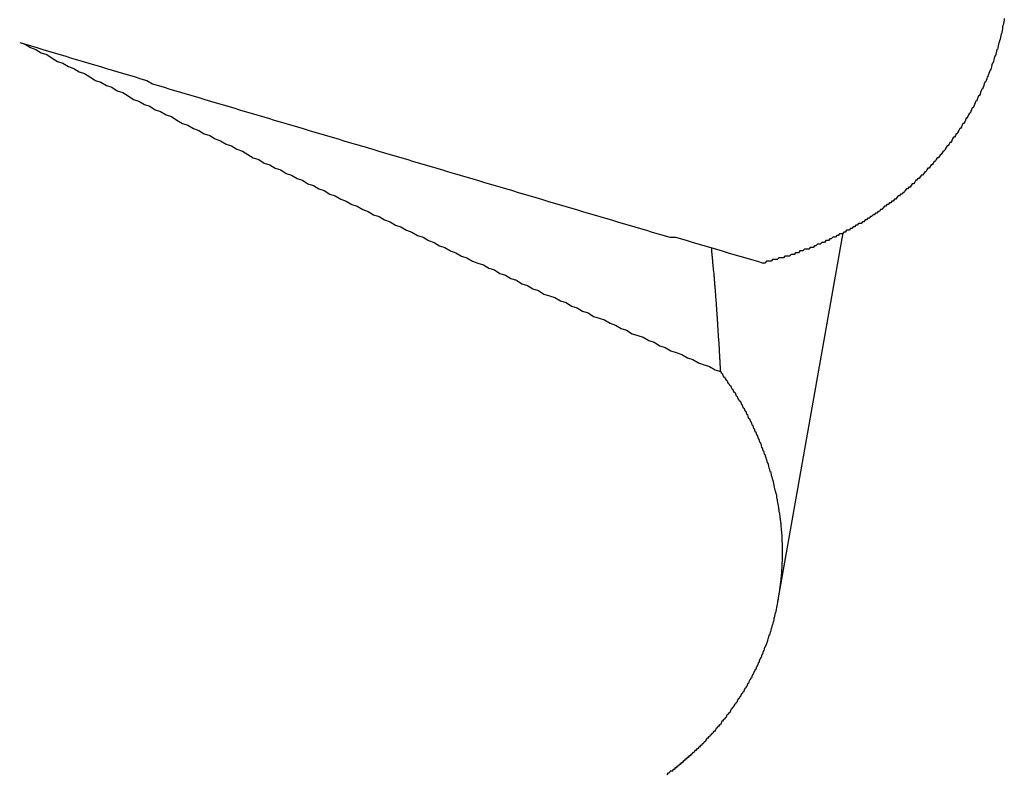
# Model space of a CAD drawing. Extents: x 1107 to 4046, y 937 to 3355.
# Tile 353 of 656: x 2155.38 to 2155.952, y 2651.668 to 2652.106. Entities that reach past the tile are written whole.
import ezdxf

# ---------------------------------------------------------------- set-up
doc = ezdxf.new("R2010")
doc.units = 0
doc.layers.add('KF_VIDA_L___C_REAR', color=7, linetype='CONTINUOUS')

# ---------------------------------------------------------------- blocks, each defined once
blk = doc.blocks.new('KF_VIDA_L___C_REAR')
at = {"layer": 'KF_VIDA_L___C_REAR'}
blk.add_line((-31.158519, 962.556566), (-31.120821, 962.769524), dxfattribs=at)
for points in [[(-31.0272, 962.894, 0), (-31.0273, 962.893, 0), (-31.0275, 962.892, 0), (-31.0277, 962.891, 0), (-31.0278, 962.89, 0), (-31.028, 962.89, 0), (-31.0282, 962.889, 0), (-31.0283, 962.888, 0), (-31.0285, 962.887, 0), (-31.0287, 962.886, 0), (-31.0289, 962.885, 0), (-31.0291, 962.885, 0), (-31.0293, 962.884, 0), (-31.0295, 962.883, 0), (-31.0297, 962.882, 0), (-31.0299, 962.881, 0), (-31.0301, 962.88, 0), (-31.0303, 962.88, 0), (-31.0306, 962.879, 0), (-31.0308, 962.878, 0), (-31.031, 962.877, 0), (-31.0312, 962.876, 0), (-31.0315, 962.876, 0), (-31.0317, 962.875, 0), (-31.032, 962.874, 0), (-31.0322, 962.873, 0), (-31.0325, 962.872, 0), (-31.0327, 962.872, 0), (-31.033, 962.871, 0), (-31.0332, 962.87, 0), (-31.0335, 962.869, 0), (-31.0338, 962.868, 0), (-31.0341, 962.868, 0), (-31.0344, 962.867, 0), (-31.0346, 962.866, 0), (-31.0349, 962.865, 0), (-31.0352, 962.864, 0), (-31.0355, 962.864, 0), (-31.0358, 962.863, 0), (-31.0362, 962.862, 0), (-31.0365, 962.861, 0), (-31.0368, 962.86, 0), (-31.0371, 962.86, 0), (-31.0374, 962.859, 0), (-31.0378, 962.858, 0), (-31.0381, 962.857, 0), (-31.0385, 962.857, 0), (-31.0388, 962.856, 0), (-31.0391, 962.855, 0), (-31.0395, 962.854, 0), (-31.0399, 962.853, 0), (-31.0402, 962.853, 0), (-31.0406, 962.852, 0), (-31.041, 962.851, 0), (-31.0413, 962.85, 0), (-31.0417, 962.849, 0), (-31.0421, 962.849, 0), (-31.0425, 962.848, 0), (-31.0429, 962.847, 0), (-31.0433, 962.846, 0), (-31.0437, 962.846, 0), (-31.0441, 962.845, 0), (-31.0445, 962.844, 0), (-31.0449, 962.843, 0), (-31.0453, 962.842, 0), (-31.0458, 962.842, 0), (-31.0462, 962.841, 0), (-31.0466, 962.84, 0), (-31.0471, 962.839, 0), (-31.0475, 962.839, 0), (-31.048, 962.838, 0), (-31.0484, 962.837, 0), (-31.0489, 962.836, 0), (-31.0493, 962.836, 0), (-31.0498, 962.835, 0), (-31.0502, 962.834, 0), (-31.0507, 962.833, 0), (-31.0512, 962.833, 0), (-31.0517, 962.832, 0), (-31.0521, 962.831, 0), (-31.0526, 962.83, 0), (-31.0531, 962.83, 0), (-31.0536, 962.829, 0), (-31.0541, 962.828, 0), (-31.0546, 962.827, 0), (-31.0551, 962.827, 0), (-31.0556, 962.826, 0), (-31.0561, 962.825, 0), (-31.0567, 962.825, 0), (-31.0572, 962.824, 0), (-31.0577, 962.823, 0), (-31.0582, 962.822, 0), (-31.0588, 962.822, 0), (-31.0593, 962.821, 0), (-31.0599, 962.82, 0), (-31.0604, 962.82, 0), (-31.061, 962.819, 0), (-31.0615, 962.818, 0), (-31.0621, 962.817, 0), (-31.0626, 962.817, 0), (-31.0632, 962.816, 0), (-31.0638, 962.815, 0), (-31.0643, 962.815, 0), (-31.0649, 962.814, 0), (-31.0655, 962.813, 0), (-31.0661, 962.813, 0), (-31.0667, 962.812, 0), (-31.0673, 962.811, 0), (-31.0679, 962.811, 0), (-31.0685, 962.81, 0), (-31.0691, 962.809, 0), (-31.0697, 962.809, 0), (-31.0703, 962.808, 0), (-31.0709, 962.807, 0), (-31.0715, 962.807, 0), (-31.0722, 962.806, 0), (-31.0728, 962.805, 0), (-31.0734, 962.805, 0), (-31.074, 962.804, 0), (-31.0747, 962.803, 0), (-31.0753, 962.803, 0), (-31.076, 962.802, 0), (-31.0766, 962.801, 0), (-31.0773, 962.801, 0), (-31.0779, 962.8, 0), (-31.0786, 962.8, 0), (-31.0792, 962.799, 0), (-31.0799, 962.798, 0), (-31.0806, 962.798, 0), (-31.0812, 962.797, 0), (-31.0819, 962.796, 0), (-31.0826, 962.796, 0), (-31.0833, 962.795, 0), (-31.084, 962.795, 0), (-31.0847, 962.794, 0), (-31.0853, 962.793, 0), (-31.086, 962.793, 0), (-31.0867, 962.792, 0), (-31.0874, 962.792, 0), (-31.0881, 962.791, 0), (-31.0888, 962.791, 0), (-31.0895, 962.79, 0), (-31.0902, 962.789, 0), (-31.091, 962.789, 0), (-31.0917, 962.788, 0), (-31.0924, 962.788, 0), (-31.0931, 962.787, 0), (-31.0938, 962.787, 0), (-31.0946, 962.786, 0), (-31.0953, 962.786, 0), (-31.096, 962.785, 0), (-31.0967, 962.785, 0), (-31.0975, 962.784, 0), (-31.0982, 962.783, 0), (-31.099, 962.783, 0), (-31.0997, 962.782, 0), (-31.1004, 962.782, 0), (-31.1012, 962.781, 0), (-31.1019, 962.781, 0), (-31.1027, 962.78, 0), (-31.1034, 962.78, 0), (-31.1042, 962.779, 0), (-31.1049, 962.779, 0), (-31.1057, 962.778, 0), (-31.1065, 962.778, 0), (-31.1072, 962.777, 0), (-31.108, 962.777, 0), (-31.1087, 962.776, 0), (-31.1095, 962.776, 0), (-31.1103, 962.775, 0), (-31.111, 962.775, 0), (-31.1118, 962.775, 0), (-31.1126, 962.774, 0), (-31.1134, 962.774, 0), (-31.1141, 962.773, 0), (-31.1149, 962.773, 0), (-31.1157, 962.772, 0), (-31.1165, 962.772, 0), (-31.1173, 962.771, 0), (-31.1181, 962.771, 0), (-31.1188, 962.771, 0), (-31.1196, 962.77, 0), (-31.1204, 962.77, 0), (-31.1212, 962.769, 0), (-31.122, 962.769, 0), (-31.1228, 962.769, 0), (-31.1236, 962.768, 0), (-31.1244, 962.768, 0), (-31.1252, 962.767, 0), (-31.126, 962.767, 0), (-31.1268, 962.767, 0), (-31.1276, 962.766, 0), (-31.1284, 962.766, 0), (-31.1292, 962.765, 0), (-31.13, 962.765, 0), (-31.1308, 962.765, 0), (-31.1316, 962.764, 0), (-31.1324, 962.764, 0), (-31.1332, 962.764, 0), (-31.134, 962.763, 0), (-31.1348, 962.763, 0), (-31.1357, 962.763, 0), (-31.1365, 962.762, 0), (-31.1373, 962.762, 0), (-31.1381, 962.761, 0), (-31.139, 962.761, 0), (-31.1398, 962.761, 0), (-31.1407, 962.76, 0), (-31.1415, 962.76, 0), (-31.1424, 962.76, 0), (-31.1432, 962.76, 0), (-31.1441, 962.759, 0), (-31.1449, 962.759, 0), (-31.1458, 962.759, 0), (-31.1466, 962.758, 0), (-31.1475, 962.758, 0), (-31.1484, 962.758, 0), (-31.1492, 962.757, 0), (-31.1501, 962.757, 0), (-31.151, 962.757, 0), (-31.1519, 962.756, 0), (-31.1528, 962.756, 0), (-31.1536, 962.756, 0), (-31.1545, 962.756, 0), (-31.1554, 962.755, 0), (-31.1563, 962.755, 0), (-31.1572, 962.755, 0), (-31.1581, 962.755, 0), (-31.159, 962.754, 0), (-31.1599, 962.754, 0), (-31.1608, 962.754, 0), (-31.1617, 962.754, 0), (-31.1626, 962.753, 0), (-31.1635, 962.753, 0), (-31.1644, 962.753, 0), (-31.1653, 962.753, 0), (-31.1662, 962.752, 0), (-31.1672, 962.752, 0)], [(-31.5987, 962.88, 0), (-31.5956, 962.879, 0), (-31.5925, 962.877, 0), (-31.5893, 962.876, 0), (-31.5862, 962.874, 0), (-31.583, 962.873, 0), (-31.5799, 962.871, 0), (-31.5767, 962.869, 0), (-31.5736, 962.868, 0), (-31.5704, 962.866, 0), (-31.5673, 962.865, 0), (-31.5642, 962.863, 0), (-31.561, 962.862, 0), (-31.5579, 962.86, 0), (-31.5547, 962.858, 0), (-31.5516, 962.857, 0), (-31.5484, 962.855, 0), (-31.5453, 962.854, 0), (-31.5421, 962.852, 0), (-31.5389, 962.851, 0), (-31.5358, 962.849, 0), (-31.5326, 962.847, 0), (-31.5295, 962.846, 0), (-31.5263, 962.844, 0), (-31.5232, 962.843, 0), (-31.52, 962.841, 0), (-31.5169, 962.84, 0), (-31.5137, 962.838, 0), (-31.5105, 962.837, 0), (-31.5074, 962.835, 0), (-31.5042, 962.833, 0), (-31.5011, 962.832, 0), (-31.4979, 962.83, 0), (-31.4947, 962.829, 0), (-31.4916, 962.827, 0), (-31.4884, 962.826, 0), (-31.4853, 962.824, 0), (-31.4821, 962.823, 0), (-31.4789, 962.821, 0), (-31.4758, 962.82, 0), (-31.4726, 962.818, 0), (-31.4694, 962.817, 0), (-31.4663, 962.815, 0), (-31.4631, 962.813, 0), (-31.4599, 962.812, 0), (-31.4568, 962.81, 0), (-31.4536, 962.809, 0), (-31.4504, 962.807, 0), (-31.4472, 962.806, 0), (-31.4441, 962.804, 0), (-31.4409, 962.803, 0), (-31.4377, 962.801, 0), (-31.4346, 962.8, 0), (-31.4314, 962.798, 0), (-31.4282, 962.797, 0), (-31.425, 962.795, 0), (-31.4219, 962.794, 0), (-31.4187, 962.792, 0), (-31.4155, 962.791, 0), (-31.4123, 962.789, 0), (-31.4092, 962.788, 0), (-31.406, 962.786, 0), (-31.4028, 962.785, 0), (-31.3996, 962.783, 0), (-31.3964, 962.782, 0), (-31.3933, 962.78, 0), (-31.3901, 962.779, 0), (-31.3869, 962.777, 0), (-31.3837, 962.776, 0), (-31.3805, 962.774, 0), (-31.3774, 962.773, 0), (-31.3742, 962.771, 0), (-31.371, 962.77, 0), (-31.3678, 962.768, 0), (-31.3646, 962.767, 0), (-31.3614, 962.765, 0), (-31.3582, 962.764, 0), (-31.3551, 962.762, 0), (-31.3519, 962.761, 0), (-31.3487, 962.759, 0), (-31.3455, 962.758, 0), (-31.3423, 962.756, 0), (-31.3391, 962.755, 0), (-31.3359, 962.753, 0), (-31.3327, 962.752, 0), (-31.3295, 962.751, 0), (-31.3264, 962.749, 0), (-31.3232, 962.748, 0), (-31.32, 962.746, 0), (-31.3168, 962.745, 0), (-31.3136, 962.743, 0), (-31.3104, 962.742, 0), (-31.3072, 962.74, 0), (-31.304, 962.739, 0), (-31.3008, 962.737, 0), (-31.2976, 962.736, 0), (-31.2944, 962.734, 0), (-31.2912, 962.733, 0), (-31.288, 962.732, 0), (-31.2848, 962.73, 0), (-31.2816, 962.729, 0), (-31.2784, 962.727, 0), (-31.2752, 962.726, 0), (-31.272, 962.724, 0), (-31.2688, 962.723, 0), (-31.2656, 962.721, 0), (-31.2624, 962.72, 0), (-31.2592, 962.719, 0), (-31.256, 962.717, 0), (-31.2528, 962.716, 0), (-31.2496, 962.714, 0), (-31.2464, 962.713, 0), (-31.2432, 962.711, 0), (-31.24, 962.71, 0), (-31.2368, 962.709, 0), (-31.2336, 962.707, 0), (-31.2304, 962.706, 0), (-31.2272, 962.704, 0), (-31.224, 962.703, 0), (-31.2208, 962.701, 0), (-31.2176, 962.7, 0), (-31.2143, 962.699, 0), (-31.2111, 962.697, 0), (-31.2079, 962.696, 0), (-31.2047, 962.694, 0), (-31.2015, 962.693, 0), (-31.1983, 962.692, 0), (-31.1951, 962.69, 0), (-31.1919, 962.689, 0)], [(-31.5987, 962.88, 0), (-31.5954, 962.879, 0), (-31.592, 962.878, 0), (-31.5887, 962.877, 0), (-31.5853, 962.876, 0), (-31.582, 962.875, 0), (-31.5786, 962.874, 0), (-31.5753, 962.873, 0), (-31.5719, 962.872, 0), (-31.5686, 962.871, 0), (-31.5652, 962.87, 0), (-31.5619, 962.869, 0), (-31.5585, 962.868, 0), (-31.5552, 962.867, 0), (-31.5518, 962.866, 0), (-31.5484, 962.865, 0), (-31.5451, 962.864, 0), (-31.5417, 962.863, 0), (-31.5384, 962.862, 0), (-31.535, 962.861, 0), (-31.5317, 962.86, 0), (-31.5283, 962.859, 0), (-31.5249, 962.858, 0), (-31.5216, 962.856, 0), (-31.5182, 962.855, 0), (-31.5149, 962.854, 0), (-31.5115, 962.853, 0), (-31.5081, 962.852, 0), (-31.5048, 962.851, 0), (-31.5014, 962.85, 0), (-31.4981, 962.849, 0), (-31.4947, 962.848, 0), (-31.4913, 962.847, 0), (-31.488, 962.846, 0), (-31.4846, 962.845, 0), (-31.4812, 962.844, 0), (-31.4779, 962.843, 0), (-31.4745, 962.842, 0), (-31.4711, 962.841, 0), (-31.4678, 962.84, 0), (-31.4644, 962.839, 0), (-31.461, 962.838, 0), (-31.4577, 962.837, 0), (-31.4543, 962.836, 0), (-31.451, 962.835, 0), (-31.4476, 962.834, 0), (-31.4442, 962.833, 0), (-31.4408, 962.832, 0), (-31.4375, 962.831, 0), (-31.4341, 962.83, 0), (-31.4307, 962.829, 0), (-31.4274, 962.828, 0), (-31.424, 962.827, 0), (-31.4206, 962.826, 0), (-31.4173, 962.825, 0), (-31.4139, 962.824, 0), (-31.4105, 962.823, 0), (-31.4072, 962.822, 0), (-31.4038, 962.821, 0), (-31.4004, 962.82, 0), (-31.397, 962.819, 0), (-31.3937, 962.818, 0), (-31.3903, 962.817, 0), (-31.3869, 962.816, 0), (-31.3836, 962.815, 0), (-31.3802, 962.814, 0), (-31.3768, 962.813, 0), (-31.3734, 962.812, 0), (-31.3701, 962.811, 0), (-31.3667, 962.81, 0), (-31.3633, 962.809, 0), (-31.3599, 962.808, 0), (-31.3566, 962.807, 0), (-31.3532, 962.806, 0), (-31.3498, 962.805, 0), (-31.3464, 962.804, 0), (-31.3431, 962.803, 0), (-31.3397, 962.802, 0), (-31.3363, 962.801, 0), (-31.3329, 962.8, 0), (-31.3295, 962.799, 0), (-31.3262, 962.798, 0), (-31.3228, 962.797, 0), (-31.3194, 962.796, 0), (-31.316, 962.795, 0), (-31.3127, 962.794, 0), (-31.3093, 962.793, 0), (-31.3059, 962.792, 0), (-31.3025, 962.791, 0), (-31.2991, 962.79, 0), (-31.2958, 962.789, 0), (-31.2924, 962.788, 0), (-31.289, 962.787, 0), (-31.2856, 962.786, 0), (-31.2822, 962.785, 0), (-31.2789, 962.784, 0), (-31.2755, 962.783, 0), (-31.2721, 962.782, 0), (-31.2687, 962.781, 0), (-31.2653, 962.78, 0), (-31.2619, 962.779, 0), (-31.2586, 962.778, 0), (-31.2552, 962.777, 0), (-31.2518, 962.776, 0), (-31.2484, 962.775, 0), (-31.245, 962.774, 0), (-31.2417, 962.773, 0), (-31.2383, 962.772, 0), (-31.2349, 962.771, 0), (-31.2315, 962.77, 0), (-31.2281, 962.769, 0), (-31.2247, 962.768, 0), (-31.2213, 962.767, 0), (-31.218, 962.767, 0), (-31.2146, 962.766, 0), (-31.2112, 962.765, 0), (-31.2078, 962.764, 0), (-31.2044, 962.763, 0), (-31.201, 962.762, 0), (-31.1976, 962.761, 0), (-31.1943, 962.76, 0), (-31.1909, 962.759, 0), (-31.1875, 962.758, 0), (-31.1841, 962.757, 0), (-31.1807, 962.756, 0), (-31.1773, 962.755, 0), (-31.1739, 962.754, 0), (-31.1705, 962.753, 0), (-31.1672, 962.752, 0)], [(-31.1919, 962.689, 0), (-31.1919, 962.689, 0), (-31.1919, 962.69, 0), (-31.192, 962.691, 0), (-31.192, 962.691, 0), (-31.192, 962.692, 0), (-31.192, 962.692, 0), (-31.1921, 962.693, 0), (-31.1921, 962.693, 0), (-31.1921, 962.694, 0), (-31.1922, 962.695, 0), (-31.1922, 962.695, 0), (-31.1922, 962.696, 0), (-31.1923, 962.696, 0), (-31.1923, 962.697, 0), (-31.1923, 962.698, 0), (-31.1924, 962.698, 0), (-31.1924, 962.699, 0), (-31.1924, 962.699, 0), (-31.1925, 962.7, 0), (-31.1925, 962.7, 0), (-31.1925, 962.701, 0), (-31.1925, 962.702, 0), (-31.1926, 962.702, 0), (-31.1926, 962.703, 0), (-31.1926, 962.703, 0), (-31.1927, 962.704, 0), (-31.1927, 962.705, 0), (-31.1927, 962.705, 0), (-31.1928, 962.706, 0), (-31.1928, 962.706, 0), (-31.1929, 962.707, 0), (-31.1929, 962.707, 0), (-31.1929, 962.708, 0), (-31.193, 962.709, 0), (-31.193, 962.709, 0), (-31.193, 962.71, 0), (-31.1931, 962.71, 0), (-31.1931, 962.711, 0), (-31.1931, 962.711, 0), (-31.1932, 962.712, 0), (-31.1932, 962.713, 0), (-31.1932, 962.713, 0), (-31.1933, 962.714, 0), (-31.1933, 962.714, 0), (-31.1934, 962.715, 0), (-31.1934, 962.715, 0), (-31.1934, 962.716, 0), (-31.1935, 962.717, 0), (-31.1935, 962.717, 0), (-31.1935, 962.718, 0), (-31.1936, 962.718, 0), (-31.1936, 962.719, 0), (-31.1937, 962.719, 0), (-31.1937, 962.72, 0), (-31.1937, 962.721, 0), (-31.1938, 962.721, 0), (-31.1938, 962.722, 0), (-31.1939, 962.722, 0), (-31.1939, 962.723, 0), (-31.1939, 962.723, 0), (-31.194, 962.724, 0), (-31.194, 962.724, 0), (-31.1941, 962.725, 0), (-31.1941, 962.726, 0), (-31.1941, 962.726, 0), (-31.1942, 962.727, 0), (-31.1942, 962.727, 0), (-31.1943, 962.728, 0), (-31.1943, 962.728, 0), (-31.1943, 962.729, 0), (-31.1944, 962.73, 0), (-31.1944, 962.73, 0), (-31.1945, 962.731, 0), (-31.1945, 962.731, 0), (-31.1946, 962.732, 0), (-31.1946, 962.732, 0), (-31.1946, 962.733, 0), (-31.1947, 962.733, 0), (-31.1947, 962.734, 0), (-31.1948, 962.735, 0), (-31.1948, 962.735, 0), (-31.1949, 962.736, 0), (-31.1949, 962.736, 0), (-31.1949, 962.737, 0), (-31.195, 962.737, 0), (-31.195, 962.738, 0), (-31.1951, 962.738, 0), (-31.1951, 962.739, 0), (-31.1952, 962.739, 0), (-31.1952, 962.74, 0), (-31.1953, 962.741, 0), (-31.1953, 962.741, 0), (-31.1954, 962.742, 0), (-31.1954, 962.742, 0), (-31.1954, 962.743, 0), (-31.1955, 962.743, 0), (-31.1955, 962.744, 0), (-31.1956, 962.744, 0), (-31.1956, 962.745, 0), (-31.1957, 962.746, 0), (-31.1957, 962.746, 0), (-31.1958, 962.747, 0), (-31.1958, 962.747, 0), (-31.1959, 962.748, 0), (-31.1959, 962.748, 0), (-31.196, 962.749, 0), (-31.196, 962.749, 0), (-31.1961, 962.75, 0), (-31.1961, 962.75, 0), (-31.1962, 962.751, 0), (-31.1962, 962.751, 0), (-31.1963, 962.752, 0), (-31.1963, 962.753, 0), (-31.1964, 962.753, 0), (-31.1964, 962.754, 0), (-31.1965, 962.754, 0), (-31.1965, 962.755, 0), (-31.1966, 962.755, 0), (-31.1966, 962.756, 0), (-31.1967, 962.756, 0), (-31.1967, 962.757, 0), (-31.1968, 962.757, 0), (-31.1968, 962.758, 0), (-31.1969, 962.758, 0), (-31.1969, 962.759, 0), (-31.197, 962.76, 0), (-31.197, 962.76, 0), (-31.1971, 962.761, 0)], [(-31.1919, 962.689, 0), (-31.1914, 962.688, 0), (-31.191, 962.688, 0), (-31.1905, 962.687, 0), (-31.1901, 962.686, 0), (-31.1896, 962.686, 0), (-31.1892, 962.685, 0), (-31.1887, 962.684, 0), (-31.1883, 962.684, 0), (-31.1879, 962.683, 0), (-31.1874, 962.682, 0), (-31.187, 962.682, 0), (-31.1866, 962.681, 0), (-31.1862, 962.681, 0), (-31.1857, 962.68, 0), (-31.1853, 962.679, 0), (-31.1849, 962.679, 0), (-31.1845, 962.678, 0), (-31.1841, 962.677, 0), (-31.1837, 962.677, 0), (-31.1833, 962.676, 0), (-31.1829, 962.675, 0), (-31.1825, 962.675, 0), (-31.1821, 962.674, 0), (-31.1817, 962.673, 0), (-31.1814, 962.673, 0), (-31.181, 962.672, 0), (-31.1806, 962.672, 0), (-31.1802, 962.671, 0), (-31.1799, 962.67, 0), (-31.1795, 962.67, 0), (-31.1791, 962.669, 0), (-31.1788, 962.668, 0), (-31.1784, 962.668, 0), (-31.178, 962.667, 0), (-31.1777, 962.666, 0), (-31.1773, 962.666, 0), (-31.177, 962.665, 0), (-31.1767, 962.664, 0), (-31.1763, 962.664, 0), (-31.176, 962.663, 0), (-31.1756, 962.662, 0), (-31.1753, 962.662, 0), (-31.175, 962.661, 0), (-31.1746, 962.66, 0), (-31.1743, 962.66, 0), (-31.174, 962.659, 0), (-31.1737, 962.658, 0), (-31.1734, 962.658, 0), (-31.173, 962.657, 0), (-31.1727, 962.656, 0), (-31.1724, 962.656, 0), (-31.1721, 962.655, 0), (-31.1718, 962.654, 0), (-31.1715, 962.654, 0), (-31.1712, 962.653, 0), (-31.1709, 962.652, 0), (-31.1706, 962.652, 0), (-31.1703, 962.651, 0), (-31.17, 962.65, 0), (-31.1697, 962.65, 0), (-31.1694, 962.649, 0), (-31.1692, 962.648, 0), (-31.1689, 962.648, 0), (-31.1686, 962.647, 0), (-31.1683, 962.646, 0), (-31.1681, 962.645, 0), (-31.1678, 962.645, 0), (-31.1675, 962.644, 0), (-31.1673, 962.643, 0), (-31.167, 962.643, 0), (-31.1667, 962.642, 0), (-31.1665, 962.641, 0), (-31.1662, 962.641, 0), (-31.166, 962.64, 0), (-31.1657, 962.639, 0), (-31.1655, 962.638, 0), (-31.1652, 962.638, 0), (-31.165, 962.637, 0), (-31.1648, 962.636, 0), (-31.1645, 962.636, 0), (-31.1643, 962.635, 0), (-31.1641, 962.634, 0), (-31.1639, 962.633, 0), (-31.1636, 962.633, 0), (-31.1634, 962.632, 0), (-31.1632, 962.631, 0), (-31.163, 962.631, 0), (-31.1628, 962.63, 0), (-31.1626, 962.629, 0), (-31.1624, 962.628, 0), (-31.1622, 962.628, 0), (-31.162, 962.627, 0), (-31.1618, 962.626, 0), (-31.1616, 962.626, 0), (-31.1614, 962.625, 0), (-31.1612, 962.624, 0), (-31.161, 962.623, 0), (-31.1609, 962.623, 0), (-31.1607, 962.622, 0), (-31.1605, 962.621, 0), (-31.1603, 962.62, 0), (-31.1602, 962.62, 0), (-31.16, 962.619, 0), (-31.1599, 962.618, 0), (-31.1597, 962.618, 0), (-31.1595, 962.617, 0), (-31.1594, 962.616, 0), (-31.1592, 962.615, 0), (-31.1591, 962.615, 0), (-31.159, 962.614, 0), (-31.1588, 962.613, 0), (-31.1587, 962.612, 0), (-31.1586, 962.612, 0), (-31.1584, 962.611, 0), (-31.1583, 962.61, 0), (-31.1582, 962.609, 0), (-31.1581, 962.609, 0), (-31.158, 962.608, 0), (-31.1578, 962.607, 0), (-31.1577, 962.607, 0), (-31.1576, 962.606, 0), (-31.1575, 962.605, 0), (-31.1574, 962.604, 0), (-31.1573, 962.604, 0), (-31.1573, 962.603, 0), (-31.1572, 962.602, 0), (-31.1571, 962.601, 0), (-31.157, 962.601, 0), (-31.1569, 962.6, 0), (-31.1569, 962.599, 0), (-31.1568, 962.598, 0), (-31.1567, 962.598, 0), (-31.1567, 962.597, 0), (-31.1566, 962.596, 0), (-31.1565, 962.595, 0), (-31.1565, 962.595, 0), (-31.1564, 962.594, 0), (-31.1564, 962.593, 0), (-31.1564, 962.593, 0), (-31.1563, 962.592, 0), (-31.1563, 962.591, 0), (-31.1563, 962.59, 0), (-31.1562, 962.59, 0), (-31.1562, 962.589, 0), (-31.1562, 962.588, 0), (-31.1562, 962.587, 0), (-31.1562, 962.587, 0), (-31.1562, 962.586, 0), (-31.1561, 962.585, 0), (-31.1561, 962.584, 0), (-31.1561, 962.584, 0), (-31.1562, 962.583, 0), (-31.1562, 962.582, 0), (-31.1562, 962.581, 0), (-31.1562, 962.581, 0), (-31.1562, 962.58, 0), (-31.1562, 962.579, 0), (-31.1562, 962.579, 0), (-31.1563, 962.578, 0), (-31.1563, 962.577, 0), (-31.1563, 962.576, 0), (-31.1564, 962.576, 0), (-31.1564, 962.575, 0), (-31.1565, 962.574, 0), (-31.1565, 962.573, 0), (-31.1566, 962.573, 0), (-31.1566, 962.572, 0), (-31.1567, 962.571, 0), (-31.1567, 962.571, 0), (-31.1568, 962.57, 0), (-31.1569, 962.569, 0), (-31.1569, 962.568, 0), (-31.157, 962.568, 0), (-31.1571, 962.567, 0), (-31.1572, 962.566, 0), (-31.1573, 962.566, 0), (-31.1573, 962.565, 0), (-31.1574, 962.564, 0), (-31.1575, 962.563, 0), (-31.1576, 962.563, 0), (-31.1577, 962.562, 0), (-31.1578, 962.561, 0), (-31.1579, 962.561, 0), (-31.158, 962.56, 0), (-31.1582, 962.559, 0), (-31.1583, 962.558, 0), (-31.1584, 962.558, 0), (-31.1585, 962.557, 0), (-31.1586, 962.556, 0), (-31.1588, 962.556, 0), (-31.1589, 962.555, 0), (-31.159, 962.554, 0), (-31.1592, 962.553, 0), (-31.1593, 962.553, 0), (-31.1594, 962.552, 0), (-31.1596, 962.551, 0), (-31.1597, 962.551, 0), (-31.1599, 962.55, 0), (-31.16, 962.549, 0), (-31.1602, 962.549, 0), (-31.1604, 962.548, 0), (-31.1605, 962.547, 0), (-31.1607, 962.546, 0), (-31.1609, 962.546, 0), (-31.161, 962.545, 0), (-31.1612, 962.544, 0), (-31.1614, 962.544, 0), (-31.1616, 962.543, 0), (-31.1618, 962.542, 0), (-31.1619, 962.542, 0), (-31.1621, 962.541, 0), (-31.1623, 962.54, 0), (-31.1625, 962.54, 0), (-31.1627, 962.539, 0), (-31.1629, 962.538, 0), (-31.1631, 962.538, 0), (-31.1633, 962.537, 0), (-31.1635, 962.536, 0), (-31.1638, 962.536, 0), (-31.164, 962.535, 0), (-31.1642, 962.534, 0), (-31.1644, 962.534, 0), (-31.1646, 962.533, 0), (-31.1649, 962.532, 0), (-31.1651, 962.532, 0), (-31.1653, 962.531, 0), (-31.1656, 962.53, 0), (-31.1658, 962.53, 0), (-31.166, 962.529, 0), (-31.1663, 962.529, 0), (-31.1665, 962.528, 0), (-31.1668, 962.527, 0), (-31.167, 962.527, 0), (-31.1673, 962.526, 0), (-31.1675, 962.525, 0), (-31.1678, 962.525, 0), (-31.1681, 962.524, 0), (-31.1683, 962.523, 0), (-31.1686, 962.523, 0), (-31.1689, 962.522, 0), (-31.1691, 962.522, 0), (-31.1694, 962.521, 0), (-31.1697, 962.52, 0), (-31.17, 962.52, 0), (-31.1703, 962.519, 0), (-31.1706, 962.518, 0), (-31.1709, 962.518, 0), (-31.1712, 962.517, 0), (-31.1715, 962.516, 0), (-31.1718, 962.516, 0), (-31.1721, 962.515, 0), (-31.1724, 962.515, 0), (-31.1727, 962.514, 0), (-31.1731, 962.513, 0), (-31.1734, 962.513, 0), (-31.1737, 962.512, 0), (-31.174, 962.511, 0), (-31.1744, 962.511, 0), (-31.1747, 962.51, 0), (-31.175, 962.51, 0), (-31.1754, 962.509, 0), (-31.1757, 962.508, 0), (-31.1761, 962.508, 0), (-31.1764, 962.507, 0), (-31.1768, 962.506, 0), (-31.1771, 962.506, 0), (-31.1775, 962.505, 0), (-31.1779, 962.505, 0), (-31.1782, 962.504, 0), (-31.1786, 962.503, 0), (-31.179, 962.503, 0), (-31.1793, 962.502, 0), (-31.1797, 962.502, 0), (-31.1801, 962.501, 0), (-31.1805, 962.5, 0), (-31.1809, 962.5, 0), (-31.1813, 962.499, 0), (-31.1817, 962.499, 0), (-31.1821, 962.498, 0), (-31.1825, 962.497, 0), (-31.1829, 962.497, 0), (-31.1833, 962.496, 0), (-31.1837, 962.496, 0), (-31.1841, 962.495, 0), (-31.1845, 962.494, 0), (-31.1849, 962.494, 0), (-31.1854, 962.493, 0), (-31.1858, 962.493, 0), (-31.1862, 962.492, 0), (-31.1866, 962.491, 0), (-31.1871, 962.491, 0), (-31.1875, 962.49, 0), (-31.188, 962.49, 0), (-31.1884, 962.489, 0), (-31.1888, 962.488, 0), (-31.1893, 962.488, 0), (-31.1897, 962.487, 0), (-31.1902, 962.487, 0), (-31.1907, 962.486, 0), (-31.1911, 962.486, 0), (-31.1916, 962.485, 0), (-31.192, 962.484, 0), (-31.1925, 962.484, 0), (-31.193, 962.483, 0), (-31.1935, 962.483, 0), (-31.1939, 962.482, 0), (-31.1944, 962.482, 0), (-31.1949, 962.481, 0), (-31.1954, 962.48, 0), (-31.1959, 962.48, 0), (-31.1964, 962.479, 0), (-31.1969, 962.479, 0), (-31.1974, 962.478, 0), (-31.1979, 962.478, 0), (-31.1984, 962.477, 0), (-31.1989, 962.477, 0), (-31.1994, 962.476, 0), (-31.1999, 962.476, 0), (-31.2004, 962.475, 0), (-31.2009, 962.474, 0), (-31.2014, 962.474, 0), (-31.202, 962.473, 0), (-31.2025, 962.473, 0), (-31.203, 962.472, 0), (-31.2035, 962.472, 0), (-31.2041, 962.471, 0), (-31.2046, 962.471, 0), (-31.2051, 962.47, 0), (-31.2057, 962.47, 0), (-31.2062, 962.469, 0), (-31.2068, 962.469, 0), (-31.2073, 962.468, 0), (-31.2079, 962.468, 0), (-31.2084, 962.467, 0), (-31.209, 962.467, 0), (-31.2095, 962.466, 0), (-31.2101, 962.466, 0), (-31.2107, 962.465, 0), (-31.2112, 962.465, 0), (-31.2118, 962.464, 0), (-31.2124, 962.464, 0), (-31.213, 962.463, 0), (-31.2135, 962.463, 0), (-31.2141, 962.462, 0), (-31.2147, 962.462, 0), (-31.2153, 962.461, 0), (-31.2159, 962.461, 0), (-31.2164, 962.46, 0), (-31.217, 962.46, 0), (-31.2176, 962.459, 0), (-31.2182, 962.459, 0), (-31.2188, 962.458, 0), (-31.2194, 962.458, 0), (-31.22, 962.457, 0), (-31.2206, 962.457, 0), (-31.2212, 962.457, 0), (-31.2218, 962.456, 0), (-31.2225, 962.456, 0), (-31.2231, 962.455, 0)]]:
    blk.add_polyline3d(points, dxfattribs=at)

msp = doc.modelspace()

# ---------------------------------------------------------------- block references
at = {"layer": 'KF_VIDA_L___C_REAR'}
msp.add_blockref('KF_VIDA_L___C_REAR', (2186.97908, 1689.21316), dxfattribs=at)

doc.saveas('drawing.dxf')
